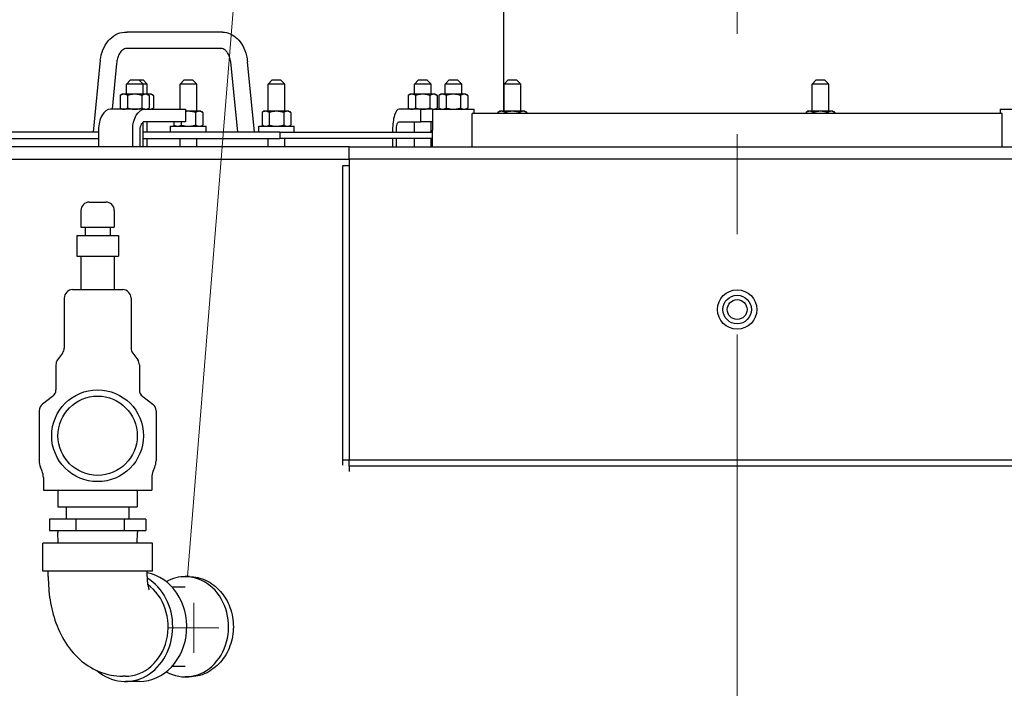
# Model space of a CAD drawing. Extents: x 1 to 669, y 0 to 417.
# Tile 263 of 297: x 529 to 558, y 245 to 265. Entities that reach past the tile are written whole.
import ezdxf

# ---------------------------------------------------------------- set-up
doc = ezdxf.new("R2010")
doc.units = 0
doc.header["$LTSCALE"] = 12
doc.header["$MEASUREMENT"] = 0
doc.linetypes.add('C', pattern=[2, 1.25, -0.25, 0.25, -0.25])
doc.layers.get('0').update_dxf_attribs({"linetype": 'CONTINUOUS'})
doc.layers.add('C', color=4, linetype='C', lineweight=13)
doc.layers.add('Leader', color=41, linetype='CONTINUOUS', lineweight=13)
for name, color, linetype in [('D', 2, 'CONTINUOUS'), ('Q', 4, 'CONTINUOUS'), ('X', 1, 'CONTINUOUS')]:
    doc.layers.add(name, color=color, linetype=linetype)
doc.styles.get("Standard").update_dxf_attribs({"font": 'SIMPLEX.SHX', "width": 0.875})
doc.dimstyles.new('STANDARD$0', dxfattribs={"dimscale": 32, "dimtxt": 0.09375, "dimasz": 0.0625, "dimexe": 0.03125, "dimexo": 0.03125, "dimgap": 0.03125, "dimtad": 1, "dimtih": 1, "dimtoh": 1, "dimdec": 4, "dimzin": 12, "dimdsep": 46, "dimlunit": 5, "dimtxsty": 'Standard', "dimcen": -0.03125, "dimclrd": 256, "dimclre": 256, "dimclrt": 256, "dimadec": 0, "dimazin": 0, "dimtfac": 0.875, "dimtdec": 4, "dimtofl": 0, "dimtmove": 0, "dimatfit": 3, "dimfxl": 1, "dimtolj": 1, "dimtzin": 12, "dimlwd": 13, "dimlwe": 13, "dimarcsym": 0})

# ---------------------------------------------------------------- blocks, each defined once
blk = doc.blocks.new('*D69')
at = {"layer": 'D', "lineweight": 13, "transparency": 16777216}
for p, q in [((513.766, 249.683), (513.766, 296.323)), ((550.271, 280.342), (550.271, 296.323)), ((548.271, 295.323), (515.766, 295.323))]:
    blk.add_line(p, q, dxfattribs=at)
at = {"layer": 'D', "transparency": 16777216}
for points in [[(515.766, 295.656), (515.766, 294.989), (513.766, 295.323)], [(548.271, 295.656), (548.271, 294.989), (550.271, 295.323)]]:
    blk.add_solid(points, dxfattribs=at)
at = {"layer": 'D', "transparency": 16777216, "insert": (531.22, 299.885), "char_height": 3, "attachment_point": 5}
blk.add_mtext('\\A1;36{\\H0.875x;\\S1/2;}{}{\\C2;%%p1/2}', dxfattribs=at)

msp = doc.modelspace()

# ---------------------------------------------------------------- linework, layer by layer
for p, q in [((534.84702, 264.39832), (531.98751, 264.39832)), ((534.79781, 263.90319), (531.94263, 263.90319)), ((531.18965, 263.55386), (530.97568, 261.40076)), ((531.67997, 263.45641), (531.544, 262.08826)), ((535.30671, 261.40076), (535.09758, 263.50514)), ((535.80671, 261.40076), (535.59758, 263.50514)), ((532.09747, 262.96326), (531.97247, 262.83826)), ((532.47247, 262.83826), (531.97247, 262.83826)), ((531.97247, 262.53626), (531.97247, 262.83826)), ((532.09747, 262.96326), (532.34747, 262.96326)), ((532.34747, 262.96326), (532.47144, 262.96326)), ((532.34747, 262.96326), (532.47247, 262.83826)), ((532.47144, 262.96326), (532.59644, 262.83826)), ((532.59644, 262.83826), (532.47247, 262.83826)), ((532.47247, 262.53626), (532.47247, 262.83826)), ((532.59644, 262.53626), (532.59644, 262.83826)), ((533.70369, 262.96326), (533.57869, 262.83826)), ((534.07869, 262.83826), (533.57869, 262.83826)), ((533.57869, 262.08826), (533.57869, 262.83826)), ((533.70369, 262.96326), (533.95369, 262.96326)), ((533.95369, 262.96326), (534.07869, 262.83826)), ((534.07869, 262.02576), (534.07869, 262.83826)), ((536.34165, 262.96326), (536.21665, 262.83826)), ((536.71665, 262.83826), (536.21665, 262.83826)), ((536.21665, 262.02576), (536.21665, 262.83826)), ((536.34165, 262.96326), (536.59165, 262.96326)), ((536.59165, 262.96326), (536.71665, 262.83826)), ((536.71665, 262.02576), (536.71665, 262.83826)), ((540.72332, 262.96326), (540.59832, 262.83826)), ((541.09832, 262.83826), (540.59832, 262.83826)), ((540.59832, 262.53626), (540.59832, 262.83826)), ((540.72332, 262.96326), (540.97332, 262.96326)), ((540.97332, 262.96326), (541.09832, 262.83826)), ((541.09832, 262.53626), (541.09832, 262.83826)), ((541.64119, 262.96326), (541.51619, 262.83826)), ((542.01619, 262.83826), (541.51619, 262.83826)), ((541.51619, 262.53626), (541.51619, 262.83826)), ((541.64119, 262.96326), (541.89119, 262.96326)), ((541.89119, 262.96326), (542.01619, 262.83826)), ((542.01619, 262.53626), (542.01619, 262.83826)), ((543.4088, 262.96326), (543.2838, 262.83826)), ((543.7838, 262.83826), (543.2838, 262.83826)), ((543.2838, 262.02576), (543.2838, 262.83826)), ((543.4088, 262.96326), (543.6588, 262.96326)), ((543.6588, 262.96326), (543.7838, 262.83826)), ((543.7838, 262.02576), (543.7838, 262.83826)), ((552.63684, 262.96326), (552.51184, 262.83826)), ((553.01184, 262.83826), (552.51184, 262.83826)), ((552.51184, 262.02576), (552.51184, 262.83826)), ((552.63684, 262.96326), (552.88684, 262.96326)), ((552.88684, 262.96326), (553.01184, 262.83826)), ((553.01184, 262.02576), (553.01184, 262.83826)), ((531.84747, 262.53626), (531.78945, 262.50276)), ((531.78945, 262.50276), (531.78945, 262.12175)), ((531.89771, 262.53626), (531.84747, 262.53626)), ((532.22247, 262.53626), (531.89771, 262.53626)), ((532.00596, 262.50276), (532.00596, 262.12175)), ((532.54723, 262.53626), (532.22247, 262.53626)), ((532.43897, 262.50276), (532.43897, 262.12175)), ((532.59747, 262.53626), (532.54723, 262.53626)), ((532.6712, 262.53626), (532.59747, 262.53626)), ((532.59747, 262.53626), (532.65548, 262.50276)), ((532.65548, 262.50276), (532.65548, 262.12175)), ((532.72144, 262.53626), (532.6712, 262.53626)), ((532.72144, 262.53626), (532.77946, 262.50276)), ((532.77946, 262.50276), (532.77946, 262.12175)), ((540.47332, 262.53626), (540.4153, 262.50276)), ((540.4153, 262.50276), (540.4153, 262.12175)), ((540.52356, 262.53626), (540.47332, 262.53626)), ((540.84832, 262.53626), (540.52356, 262.53626)), ((540.63181, 262.50276), (540.63181, 262.12175)), ((541.17308, 262.53626), (540.84832, 262.53626)), ((541.06482, 262.50276), (541.06482, 262.12175)), ((541.22332, 262.53626), (541.17308, 262.53626)), ((541.22332, 262.53626), (541.28133, 262.50276)), ((541.28133, 262.50276), (541.28133, 262.12175)), ((541.39119, 262.53626), (541.33318, 262.50276)), ((541.33318, 262.50276), (541.33318, 262.12175)), ((541.44143, 262.53626), (541.39119, 262.53626)), ((541.76619, 262.53626), (541.44143, 262.53626)), ((541.54969, 262.50276), (541.54969, 262.12175)), ((542.09095, 262.53626), (541.76619, 262.53626)), ((541.9827, 262.50276), (541.9827, 262.12175)), ((542.14119, 262.53626), (542.09095, 262.53626)), ((542.14119, 262.53626), (542.19921, 262.50276)), ((542.19921, 262.50276), (542.19921, 262.12175)), ((532.51935, 262.08826), (531.49541, 262.08826)), ((531.84747, 262.08826), (531.78945, 262.12175)), ((532.51935, 262.08826), (533.7382, 262.08826)), ((532.59747, 262.08826), (532.65548, 262.12175)), ((532.72144, 262.08826), (532.77946, 262.12175)), ((533.7382, 262.08826), (533.7382, 261.71326)), ((533.82869, 262.02576), (533.7382, 262.02576)), ((534.15345, 262.02576), (533.82869, 262.02576)), ((534.0452, 261.99226), (534.0452, 261.61125)), ((534.20369, 262.02576), (534.15345, 262.02576)), ((534.20369, 262.02576), (534.26171, 261.99226)), ((534.26171, 261.99226), (534.26171, 261.61125)), ((536.09165, 262.02576), (536.03363, 261.99226)), ((536.03363, 261.99226), (536.03363, 261.61125)), ((536.14189, 262.02576), (536.09165, 262.02576)), ((536.46665, 262.02576), (536.14189, 262.02576)), ((536.25014, 261.99226), (536.25014, 261.61125)), ((536.79141, 262.02576), (536.46665, 262.02576)), ((536.68315, 261.99226), (536.68315, 261.61125)), ((536.84165, 262.02576), (536.79141, 262.02576)), ((536.84165, 262.02576), (536.89966, 261.99226)), ((536.89966, 261.99226), (536.89966, 261.61125)), ((540.79469, 262.08826), (540.13802, 262.08826)), ((540.47332, 262.08826), (540.4153, 262.12175)), ((541.14119, 262.08826), (540.79469, 262.08826)), ((540.79469, 261.71326), (540.79469, 262.08826)), ((541.14119, 262.08826), (541.14119, 261.46326)), ((541.14119, 262.08826), (542.39119, 262.08826)), ((541.22332, 262.08826), (541.28133, 262.12175)), ((541.39119, 262.08826), (541.33318, 262.12175)), ((542.14119, 262.08826), (542.19921, 262.12175)), ((558.20369, 261.96326), (542.32869, 261.96326)), ((542.32869, 260.96326), (542.32869, 261.96326)), ((542.39119, 261.96326), (542.39119, 262.08826)), ((543.1588, 262.02576), (543.10079, 261.99226)), ((543.10079, 261.99226), (543.10079, 261.96326)), ((543.20904, 262.02576), (543.1588, 262.02576)), ((543.5338, 262.02576), (543.20904, 262.02576)), ((543.3173, 261.99226), (543.3173, 261.96326)), ((543.85856, 262.02576), (543.5338, 262.02576)), ((543.75031, 261.99226), (543.75031, 261.96326)), ((543.9088, 262.02576), (543.85856, 262.02576)), ((543.9088, 262.02576), (543.96682, 261.99226)), ((543.96682, 261.99226), (543.96682, 261.96326)), ((552.38684, 262.02576), (552.32883, 261.99226)), ((552.32883, 261.99226), (552.32883, 261.96326)), ((552.43708, 262.02576), (552.38684, 262.02576)), ((552.76184, 262.02576), (552.43708, 262.02576)), ((552.54533, 261.99226), (552.54533, 261.96326)), ((553.0866, 262.02576), (552.76184, 262.02576)), ((552.97835, 261.99226), (552.97835, 261.96326)), ((553.13684, 262.02576), (553.0866, 262.02576)), ((553.13684, 262.02576), (553.19485, 261.99226)), ((553.19485, 261.99226), (553.19485, 261.96326)), ((558.14119, 262.08826), (558.14119, 261.96326)), ((558.14119, 262.08826), (559.39119, 262.08826)), ((558.20369, 260.96326), (558.20369, 261.96326)), ((532.47247, 260.96326), (532.47247, 261.69952)), ((533.7382, 261.71326), (532.51935, 261.71326)), ((532.59644, 261.40076), (532.59644, 261.71326)), ((533.39568, 261.71326), (533.39568, 261.61125)), ((533.45369, 261.57776), (533.39568, 261.61125)), ((533.61219, 261.71326), (533.61219, 261.61125)), ((534.20369, 261.57776), (534.26171, 261.61125)), ((536.09165, 261.57776), (536.03363, 261.61125)), ((536.84165, 261.57776), (536.89966, 261.61125)), ((540.13802, 261.71326), (540.79469, 261.71326)), ((540.59832, 261.40076), (540.59832, 261.71326)), ((541.14119, 261.71326), (540.79469, 261.71326)), ((541.09832, 261.40076), (541.09832, 261.71326)), ((531.13692, 261.40076), (525.68604, 261.40076)), ((531.13692, 261.46326), (531.13692, 260.96326)), ((532.16086, 260.96326), (532.16086, 261.46326)), ((532.37595, 261.46326), (532.37595, 260.96326)), ((536.56629, 261.40076), (532.47247, 261.40076)), ((533.29719, 261.57776), (534.36019, 261.57776)), ((533.29719, 261.40076), (533.29719, 261.57776)), ((534.36019, 261.40076), (534.36019, 261.57776)), ((535.93515, 261.57776), (536.99815, 261.57776)), ((535.93515, 261.40076), (535.93515, 261.57776)), ((536.56629, 261.40076), (536.56629, 261.21326)), ((536.56629, 261.40076), (541.14119, 261.40076)), ((536.99815, 261.40076), (536.99815, 261.57776)), ((539.94489, 261.46326), (539.94489, 261.40076)), ((540.06077, 261.40076), (540.06077, 261.46326)), ((541.14119, 260.96326), (541.14119, 261.46326)), ((525.68604, 261.21326), (531.13692, 261.21326)), ((532.47247, 261.21326), (536.56629, 261.21326)), ((532.59644, 260.96326), (532.59644, 261.21326)), ((533.57869, 260.96326), (533.57869, 261.21326)), ((534.07869, 260.96326), (534.07869, 261.21326)), ((536.21665, 260.96326), (536.21665, 261.21326)), ((541.14119, 261.21326), (536.56629, 261.21326)), ((536.71665, 260.96326), (536.71665, 261.21326)), ((539.94489, 261.21326), (539.94489, 260.96326)), ((540.06077, 260.96326), (540.06077, 261.21326)), ((540.59832, 260.96326), (540.59832, 261.21326)), ((541.09832, 260.96326), (541.09832, 261.21326)), ((538.64119, 260.96326), (517.26619, 260.96326)), ((538.64119, 260.96326), (561.89119, 260.96326)), ((538.64119, 260.58826), (538.64119, 260.96326)), ((517.26619, 260.58826), (538.64119, 260.58826)), ((561.89119, 260.58826), (538.64119, 260.58826)), ((538.64119, 260.58826), (538.64119, 251.58826)), ((538.45369, 251.58826), (538.45369, 260.40076)), ((538.45369, 260.40076), (538.64119, 260.40076)), ((538.45369, 251.58826), (538.64119, 251.58826)), ((538.45369, 251.4258), (538.45369, 251.58826)), ((538.64119, 251.58826), (561.89119, 251.58826)), ((538.64119, 251.40077), (538.64119, 251.58826)), ((561.89119, 251.40077), (538.64119, 251.40077)), ((538.64119, 251.40077), (538.64119, 251.23894)), ((533.85994, 248.08826), (533.73494, 248.08826)), ((533.85994, 245.08826), (533.73494, 245.08826))]:
    msp.add_line(p, q)
for radius in [0.5885, 0.4275, 0.296]:
    msp.add_circle((550.26619, 256.08826), radius)
for centre, major_axis, ratio, start_param, end_param in [((534.82242, 264.15076), (0.04874, 0.2452), 0.70022527, 0.10326615, 0.13828485), ((534.82242, 264.15076), (-0.04874, -0.2452), 0.70022527, 0.13828485, 0.20852437), ((531.43481, 263.50514), (-0.24501, 0.04968), 0.19490504, 0.01600006, 0.01974916), ((531.43481, 263.50514), (0.24501, -0.04968), 0.19490504, 0.01974916, 0.02571614), ((531.49541, 261.46326), (0, 0.625), 0.57357644, 0, 1.57079633), ((540.13802, 261.46326), (0, 0.625), 0.30901699, 0, 1.57079633), ((532.51935, 261.46326), (0, 0.25), 0.57357644, 0, 1.57079633), ((532.64332, 261.46326), (0, 0.25), 0.57357644, 0, 0.33304606), ((533.73494, 246.58826), (0, 1.5), 0.8660254, -0.01232431, 0.45220024), ((533.73494, 246.58826), (0, -1.5), 0.8660254, -0.45220024, 3.12926834)]:
    msp.add_ellipse(centre, major_axis=major_axis, ratio=ratio, start_param=start_param, end_param=end_param)
at = {"extrusion": (3.09698e-16, -1.45338e-32, -1)}
msp.add_ellipse((532.51935, 261.46326), major_axis=(0, 0.625), ratio=0.57357644, start_param=-1.57079633, end_param=0, dxfattribs=at)
at = {"extrusion": (3.59276e-16, -3.93191e-33, -1)}
msp.add_ellipse((540.13802, 261.46326), major_axis=(0, 0.25), ratio=0.30901699, start_param=-1.57079633, end_param=0, dxfattribs=at)
for points, knots in [([(531.18967, 263.55405), (531.20258, 263.66277), (531.22971, 263.77011), (531.30952, 263.96633), (531.36341, 264.0577), (531.49269, 264.21123), (531.57, 264.27567), (531.73431, 264.36355), (531.8229, 264.39018), (531.92774, 264.39831), (531.94387, 264.39893), (531.97024, 264.39893), (531.98051, 264.39868), (531.99076, 264.39817)], [0, 0, 0, 0, 0.32992909, 0.32992909, 0.66211561, 0.66211561, 0.99286622, 0.99286622, 1.30396643, 1.30396643, 1.36028403, 1.36028403, 1.39614872, 1.39614872, 1.39614872, 1.39614872]), ([(534.85319, 264.39817), (534.93177, 264.3943), (535.01053, 264.37509), (535.15732, 264.30976), (535.22686, 264.26245), (535.3536, 264.14294), (535.41099, 264.06759), (535.50683, 263.89515), (535.5448, 263.79457), (535.58296, 263.62993), (535.59256, 263.5677), (535.59758, 263.50514)], [0, 0, 0, 0, 0.27491961, 0.27491961, 0.55586294, 0.55586294, 0.8597459, 0.8597459, 1.18624901, 1.18624901, 1.37493829, 1.37493829, 1.37493829, 1.37493829]), ([(531.94784, 263.9038), (531.92789, 263.90185), (531.90575, 263.89524), (531.86293, 263.86903), (531.84442, 263.85442), (531.80078, 263.80915), (531.77521, 263.7738), (531.73372, 263.69398), (531.71659, 263.64974), (531.69171, 263.55664), (531.68345, 263.50682), (531.67999, 263.4567)], [0, 0, 0, 0, 0.190176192, 0.190176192, 0.31511289, 0.31511289, 0.485235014, 0.485235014, 0.639915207, 0.639915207, 0.791235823, 0.791235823, 0.791235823, 0.791235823]), ([(535.09758, 263.50514), (535.09077, 263.55737), (535.07862, 263.60844), (535.04637, 263.69979), (535.02587, 263.74132), (534.98186, 263.80876), (534.95795, 263.8358), (534.91241, 263.87501), (534.89057, 263.88752), (534.84889, 263.90354), (534.83002, 263.90573), (534.81028, 263.9038)], [0, 0, 0, 0, 0.160299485, 0.160299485, 0.319595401, 0.319595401, 0.47501792, 0.47501792, 0.631872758, 0.631872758, 0.820032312, 0.820032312, 0.820032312, 0.820032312]), ([(533.85994, 248.08826), (533.94151, 248.08826), (534.02607, 248.07924), (534.19471, 248.04128), (534.27879, 248.01233), (534.44043, 247.93579), (534.51812, 247.88813), (534.66208, 247.77799), (534.72834, 247.7155), (534.84582, 247.58234), (534.90104, 247.50711), (534.99852, 247.34329), (535.04077, 247.25471), (535.10868, 247.06993), (535.13439, 246.97358), (535.16812, 246.77984), (535.17613, 246.68244), (535.17613, 246.49407), (535.16812, 246.39667), (535.13439, 246.20293), (535.10868, 246.10659), (535.04077, 245.92181), (534.99852, 245.83322), (534.90104, 245.66941), (534.84582, 245.59418), (534.72834, 245.46102), (534.66208, 245.39853), (534.51812, 245.28839), (534.44043, 245.24073), (534.27879, 245.16418), (534.19471, 245.13524), (534.02607, 245.09727), (533.94151, 245.08826), (533.85994, 245.08826)], [-17.22469031, -17.22469031, -17.22469031, -17.22469031, -16.50699493, -16.50699493, -15.78929955, -15.78929955, -15.07160418, -15.07160418, -14.3539088, -14.3539088, -13.63621332, -13.63621332, -12.91851784, -12.91851784, -12.20082235, -12.20082235, -11.48312687, -11.48312687, -10.76543139, -10.76543139, -10.04773591, -10.04773591, -9.33004042, -9.33004042, -8.61234494, -8.61234494, -7.89464957, -7.89464957, -7.17695419, -7.17695419, -6.45925881, -6.45925881, -5.74156344, -5.74156344, -5.74156344, -5.74156344])]:
    msp.add_open_spline(points, degree=3, knots=knots)
for points, weights in [([(531.89771, 262.53626), (531.84747, 262.53626), (531.78945, 262.50276)], [1, 1.0379548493, 1]), ([(532.00596, 262.50276), (531.94795, 262.53626), (531.89771, 262.53626)], [1, 1.0379548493, 1]), ([(532.22247, 262.53626), (532.12199, 262.53626), (532.00596, 262.50276)], [1, 1.0379548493, 1]), ([(532.43897, 262.50276), (532.32295, 262.53626), (532.22247, 262.53626)], [1, 1.0379548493, 1]), ([(532.54723, 262.53626), (532.49699, 262.53626), (532.43897, 262.50276)], [1, 1.0379548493, 1]), ([(532.65548, 262.50276), (532.59747, 262.53626), (532.54723, 262.53626)], [1, 1.0379548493, 1]), ([(532.6712, 262.53626), (532.64339, 262.53626), (532.61434, 262.52652)], [1, 1.0206580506, 1.01882858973]), ([(532.77946, 262.50276), (532.72144, 262.53626), (532.6712, 262.53626)], [1, 1.0379548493, 1]), ([(540.52356, 262.53626), (540.47332, 262.53626), (540.4153, 262.50276)], [1, 1.0379548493, 1]), ([(540.63181, 262.50276), (540.5738, 262.53626), (540.52356, 262.53626)], [1, 1.0379548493, 1]), ([(540.84832, 262.53626), (540.74784, 262.53626), (540.63181, 262.50276)], [1, 1.0379548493, 1]), ([(541.06482, 262.50276), (540.9488, 262.53626), (540.84832, 262.53626)], [1, 1.0379548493, 1]), ([(541.17308, 262.53626), (541.12284, 262.53626), (541.06482, 262.50276)], [1, 1.0379548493, 1]), ([(541.28133, 262.50276), (541.22332, 262.53626), (541.17308, 262.53626)], [1, 1.0379548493, 1]), ([(541.44143, 262.53626), (541.39119, 262.53626), (541.33318, 262.50276)], [1, 1.0379548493, 1]), ([(541.54969, 262.50276), (541.49168, 262.53626), (541.44143, 262.53626)], [1, 1.0379548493, 1]), ([(541.76619, 262.53626), (541.66571, 262.53626), (541.54969, 262.50276)], [1, 1.0379548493, 1]), ([(541.9827, 262.50276), (541.86668, 262.53626), (541.76619, 262.53626)], [1, 1.0379548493, 1]), ([(542.09095, 262.53626), (542.04071, 262.53626), (541.9827, 262.50276)], [1, 1.0379548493, 1]), ([(542.19921, 262.50276), (542.14119, 262.53626), (542.09095, 262.53626)], [1, 1.0379548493, 1]), ([(531.78945, 262.12175), (531.84747, 262.08826), (531.89771, 262.08826)], [1, 1.0379548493, 1]), ([(531.89771, 262.08826), (531.94795, 262.08826), (532.00596, 262.12175)], [1, 1.0379548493, 1]), ([(532.00596, 262.12175), (532.12199, 262.08826), (532.22247, 262.08826)], [1, 1.0379548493, 1]), ([(532.22247, 262.08826), (532.32295, 262.08826), (532.43897, 262.12175)], [1, 1.0379548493, 1]), ([(532.43897, 262.12175), (532.49699, 262.08826), (532.54723, 262.08826)], [1, 1.0379548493, 1]), ([(532.54723, 262.08826), (532.59747, 262.08826), (532.65548, 262.12175)], [1, 1.0379548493, 1]), ([(532.61434, 262.098), (532.64339, 262.08826), (532.6712, 262.08826)], [1.01882858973, 1.0206580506, 1]), ([(532.6712, 262.08826), (532.72144, 262.08826), (532.77946, 262.12175)], [1, 1.0379548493, 1]), ([(533.82869, 262.02576), (533.78409, 262.02576), (533.7382, 262.01954)], [1, 1.01650189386, 1.01865450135]), ([(534.0452, 261.99226), (533.92918, 262.02576), (533.82869, 262.02576)], [1, 1.0379548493, 1]), ([(534.15345, 262.02576), (534.10321, 262.02576), (534.0452, 261.99226)], [1, 1.0379548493, 1]), ([(534.26171, 261.99226), (534.20369, 262.02576), (534.15345, 262.02576)], [1, 1.0379548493, 1]), ([(536.14189, 262.02576), (536.09165, 262.02576), (536.03363, 261.99226)], [1, 1.0379548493, 1]), ([(536.25014, 261.99226), (536.19213, 262.02576), (536.14189, 262.02576)], [1, 1.0379548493, 1]), ([(536.46665, 262.02576), (536.36617, 262.02576), (536.25014, 261.99226)], [1, 1.0379548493, 1]), ([(536.68315, 261.99226), (536.56713, 262.02576), (536.46665, 262.02576)], [1, 1.0379548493, 1]), ([(536.79141, 262.02576), (536.74117, 262.02576), (536.68315, 261.99226)], [1, 1.0379548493, 1]), ([(536.89966, 261.99226), (536.84165, 262.02576), (536.79141, 262.02576)], [1, 1.0379548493, 1]), ([(540.4153, 262.12175), (540.47332, 262.08826), (540.52356, 262.08826)], [1, 1.0379548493, 1]), ([(540.52356, 262.08826), (540.5738, 262.08826), (540.63181, 262.12175)], [1, 1.0379548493, 1]), ([(540.63181, 262.12175), (540.74784, 262.08826), (540.84832, 262.08826)], [1, 1.0379548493, 1]), ([(540.84832, 262.08826), (540.9488, 262.08826), (541.06482, 262.12175)], [1, 1.0379548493, 1]), ([(541.06482, 262.12175), (541.12284, 262.08826), (541.17308, 262.08826)], [1, 1.0379548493, 1]), ([(541.17308, 262.08826), (541.22332, 262.08826), (541.28133, 262.12175)], [1, 1.0379548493, 1]), ([(541.33318, 262.12175), (541.39119, 262.08826), (541.44143, 262.08826)], [1, 1.0379548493, 1]), ([(541.44143, 262.08826), (541.49168, 262.08826), (541.54969, 262.12175)], [1, 1.0379548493, 1]), ([(541.54969, 262.12175), (541.66571, 262.08826), (541.76619, 262.08826)], [1, 1.0379548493, 1]), ([(541.76619, 262.08826), (541.86668, 262.08826), (541.9827, 262.12175)], [1, 1.0379548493, 1]), ([(541.9827, 262.12175), (542.04071, 262.08826), (542.09095, 262.08826)], [1, 1.0379548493, 1]), ([(542.09095, 262.08826), (542.14119, 262.08826), (542.19921, 262.12175)], [1, 1.0379548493, 1]), ([(543.20904, 262.02576), (543.1588, 262.02576), (543.10079, 261.99226)], [1, 1.0379548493, 1]), ([(543.3173, 261.99226), (543.25928, 262.02576), (543.20904, 262.02576)], [1, 1.0379548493, 1]), ([(543.5338, 262.02576), (543.43332, 262.02576), (543.3173, 261.99226)], [1, 1.0379548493, 1]), ([(543.75031, 261.99226), (543.63428, 262.02576), (543.5338, 262.02576)], [1, 1.0379548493, 1]), ([(543.85856, 262.02576), (543.80832, 262.02576), (543.75031, 261.99226)], [1, 1.0379548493, 1]), ([(543.96682, 261.99226), (543.9088, 262.02576), (543.85856, 262.02576)], [1, 1.0379548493, 1]), ([(552.43708, 262.02576), (552.38684, 262.02576), (552.32883, 261.99226)], [1, 1.0379548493, 1]), ([(552.54533, 261.99226), (552.48732, 262.02576), (552.43708, 262.02576)], [1, 1.0379548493, 1]), ([(552.76184, 262.02576), (552.66136, 262.02576), (552.54533, 261.99226)], [1, 1.0379548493, 1]), ([(552.97835, 261.99226), (552.86232, 262.02576), (552.76184, 262.02576)], [1, 1.0379548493, 1]), ([(553.0866, 262.02576), (553.03636, 262.02576), (552.97835, 261.99226)], [1, 1.0379548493, 1]), ([(553.19485, 261.99226), (553.13684, 262.02576), (553.0866, 262.02576)], [1, 1.0379548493, 1]), ([(533.39568, 261.61125), (533.45369, 261.57776), (533.50393, 261.57776)], [1, 1.0379548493, 1]), ([(533.50393, 261.57776), (533.55418, 261.57776), (533.61219, 261.61125)], [1, 1.0379548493, 1]), ([(533.61219, 261.61125), (533.72821, 261.57776), (533.82869, 261.57776)], [1, 1.0379548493, 1]), ([(533.82869, 261.57776), (533.92918, 261.57776), (534.0452, 261.61125)], [1, 1.0379548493, 1]), ([(534.0452, 261.61125), (534.10321, 261.57776), (534.15345, 261.57776)], [1, 1.0379548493, 1]), ([(534.15345, 261.57776), (534.20369, 261.57776), (534.26171, 261.61125)], [1, 1.0379548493, 1]), ([(536.03363, 261.61125), (536.09165, 261.57776), (536.14189, 261.57776)], [1, 1.0379548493, 1]), ([(536.14189, 261.57776), (536.19213, 261.57776), (536.25014, 261.61125)], [1, 1.0379548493, 1]), ([(536.25014, 261.61125), (536.36617, 261.57776), (536.46665, 261.57776)], [1, 1.0379548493, 1]), ([(536.46665, 261.57776), (536.56713, 261.57776), (536.68315, 261.61125)], [1, 1.0379548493, 1]), ([(536.68315, 261.61125), (536.74117, 261.57776), (536.79141, 261.57776)], [1, 1.0379548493, 1]), ([(536.79141, 261.57776), (536.84165, 261.57776), (536.89966, 261.61125)], [1, 1.0379548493, 1])]:
    msp.add_rational_spline(points, weights, degree=2)
at = {"layer": 'C'}
msp.add_line((550.27125, 279.34178), (550.27125, 163.42201), dxfattribs=at)
at = {"layer": 'Leader'}
for p, q in [((533.79744, 248.08826), (535.77577, 272.56765)), ((533.99305, 245.80701), (533.99305, 247.30701)), ((534.74305, 246.55701), (533.24305, 246.55701)), ((534.74305, 246.55701), (533.24305, 246.55701))]:
    msp.add_line(p, q, dxfattribs=at)
at = {"layer": 'Q'}
for p, q in [((530.85994, 259.30826), (531.10994, 259.30826)), ((531.10994, 259.30826), (531.35994, 259.30826)), ((530.60994, 259.05826), (530.60994, 258.55826)), ((531.60994, 259.05826), (531.60994, 258.55826)), ((530.60994, 258.55826), (531.60994, 258.55826)), ((530.73494, 258.55826), (530.73494, 258.30826)), ((531.48494, 258.55826), (531.48494, 258.30826)), ((530.48494, 258.30826), (531.73494, 258.30826)), ((530.48494, 258.30826), (530.48494, 257.68326)), ((531.73494, 258.30826), (531.73494, 257.68326)), ((530.48494, 257.68326), (531.73494, 257.68326)), ((530.60994, 257.68326), (530.60994, 256.68326)), ((531.60994, 257.68326), (531.60994, 256.68326)), ((530.35994, 256.68326), (531.10994, 256.68326)), ((531.10994, 256.68326), (531.85994, 256.68326)), ((530.10994, 256.43326), (530.10994, 254.93326)), ((532.10994, 256.43326), (532.10994, 254.93326)), ((530.05994, 254.78326), (529.90994, 254.58326)), ((532.15994, 254.78326), (532.30994, 254.58326)), ((529.85994, 254.43326), (529.85994, 253.68326)), ((532.35994, 254.43326), (532.35994, 253.68326)), ((529.75994, 253.48326), (529.45994, 253.25826)), ((532.45994, 253.48326), (532.75994, 253.25826)), ((529.35994, 253.05826), (529.35994, 251.55826)), ((532.85994, 253.05826), (532.85994, 251.55826)), ((529.44648, 251.25057), (529.39841, 251.36595)), ((532.77341, 251.25057), (532.82148, 251.36595)), ((529.48494, 251.05826), (529.48494, 250.68326)), ((532.73494, 251.05826), (532.73494, 250.68326)), ((529.48494, 250.68326), (532.73494, 250.68326)), ((529.92244, 250.68326), (529.92244, 250.18326)), ((532.29744, 250.68326), (532.29744, 250.18326)), ((529.92244, 250.18326), (532.29744, 250.18326)), ((530.17244, 250.18326), (530.17244, 249.80826)), ((532.04744, 250.18326), (532.04744, 249.80826)), ((529.66891, 249.80826), (529.66891, 249.46826)), ((530.46057, 249.80826), (529.66891, 249.80826)), ((531.9016, 249.80826), (530.46057, 249.80826)), ((530.46057, 249.80826), (530.46057, 249.46826)), ((531.9016, 249.80826), (531.9016, 249.46826)), ((532.55098, 249.80826), (531.9016, 249.80826)), ((532.55098, 249.80826), (532.55098, 249.46826)), ((529.66891, 249.46826), (530.46057, 249.46826)), ((529.91482, 249.46826), (529.91482, 249.41491)), ((529.92502, 249.08826), (529.91482, 249.41491)), ((530.46057, 249.46826), (531.9016, 249.46826)), ((531.9016, 249.46826), (532.55098, 249.46826)), ((532.29486, 249.08826), (532.30507, 249.41491)), ((532.30507, 249.46826), (532.30507, 249.41491)), ((532.74994, 249.08826), (529.46994, 249.08826)), ((529.46994, 248.24826), (529.46994, 249.08826)), ((532.74994, 248.24826), (532.74994, 249.08826)), ((532.74994, 248.24826), (529.46994, 248.24826)), ((529.62994, 248.08826), (529.62994, 248.24826)), ((532.58994, 248.08826), (532.58994, 248.24826)), ((533.73494, 247.77576), (533.33953, 247.77576)), ((533.73494, 245.40076), (533.33953, 245.40076)), ((531.93994, 245.10826), (531.85994, 245.10826)), ((532.35994, 244.94826), (531.93994, 244.94826))]:
    msp.add_line(p, q, dxfattribs=at)
for radius in [1.375, 1.1875]:
    msp.add_circle((531.10994, 252.30826), radius, dxfattribs=at)
for centre, radius, start, end in [((530.85994, 259.05826), 0.25, 90, 180), ((531.35994, 259.05826), 0.25, 360, 90), ((530.35994, 256.43326), 0.25, 90, 180), ((531.85994, 256.43326), 0.25, 360, 90), ((529.85994, 254.93326), 0.25, 323.130102, 0), ((532.35994, 254.93326), 0.25, 180, 216.869898), ((530.10994, 254.43326), 0.25, 143.130102, 180), ((532.10994, 254.43326), 0.25, 0, 36.869898), ((529.60994, 253.68326), 0.25, 306.869898, 0), ((532.60994, 253.68326), 0.25, 180, 233.130102), ((529.60994, 253.05826), 0.25, 126.869898, 180), ((532.60994, 253.05826), 0.25, 360, 53.130102), ((529.85994, 251.55826), 0.5, 180, 202.619865), ((532.35994, 251.55826), 0.5, 337.380135, 360), ((528.98494, 251.05826), 0.5, 0, 22.619865), ((533.23494, 251.05826), 0.5, 157.380135, 180)]:
    msp.add_arc(centre, radius, start, end, dxfattribs=at)
for centre, major_axis, start_param, end_param in [((531.93994, 246.58826), (0, -1.64), -0.64144339, 2.66577184), ((532.35994, 246.58826), (0, -1.64), 0, 2.97893666), ((531.93994, 246.58826), (0, -1.48), 0, 2.59196631)]:
    msp.add_ellipse(centre, major_axis=major_axis, ratio=0.8660254, start_param=start_param, end_param=end_param, dxfattribs=at)
for points, knots in [([(529.62994, 248.08826), (529.62994, 247.85369), (529.64815, 247.61918), (529.72346, 247.15562), (529.78025, 246.92664), (529.944, 246.47586), (530.05009, 246.25341), (530.34975, 245.81798), (530.54501, 245.60051), (531.01521, 245.29496), (531.2514, 245.19055), (531.62621, 245.11948), (531.74305, 245.10826), (531.85994, 245.10826)], [3.14159265, 3.14159265, 3.14159265, 3.14159265, 3.45575192, 3.45575192, 3.76991118, 3.76991118, 4.08407045, 4.08407045, 4.39822972, 4.39822972, 4.61786373, 4.61786373, 4.71238898, 4.71238898, 4.71238898, 4.71238898]), ([(532.58994, 248.08826), (532.58994, 248.04274), (532.59203, 247.99722), (532.59977, 247.91203), (532.60533, 247.87225), (532.61795, 247.80405), (532.62488, 247.77503), (532.63761, 247.73026), (532.64345, 247.71358), (532.65106, 247.69417), (532.65337, 247.68947), (532.65337, 247.68947)], [3.141592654, 3.141592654, 3.141592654, 3.141592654, 3.321278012, 3.321278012, 3.496123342, 3.496123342, 3.658463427, 3.658463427, 3.80654507, 3.80654507, 3.927859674, 3.927859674, 3.927859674, 3.927859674])]:
    msp.add_open_spline(points, degree=3, knots=knots, dxfattribs=at)
at = {"layer": 'X'}
msp.add_line((543.26939, 268.53826), (543.26939, 262.02576), dxfattribs=at)

# ---------------------------------------------------------------- dimensions: what is measured, and where the dimension line sits
at = {"layer": 'D'}
dim = msp.add_linear_dim(base=(513.76619, 295.32258), p1=(550.27125, 279.34178), p2=(513.76619, 248.68326), text='<>{}{\\C2;%%p1/2}', dimstyle='STANDARD$0', override={"dimdec": 1, "dimtp": 0.5, "dimtm": 0.5, "dimarcsym": 1}, dxfattribs=at)
dim.commit()
dim.dimension.update_dxf_attribs({"geometry": '*D69', "text_midpoint": (531.21977, 295.32258), "dimtype": 160})

doc.saveas('drawing.dxf')
